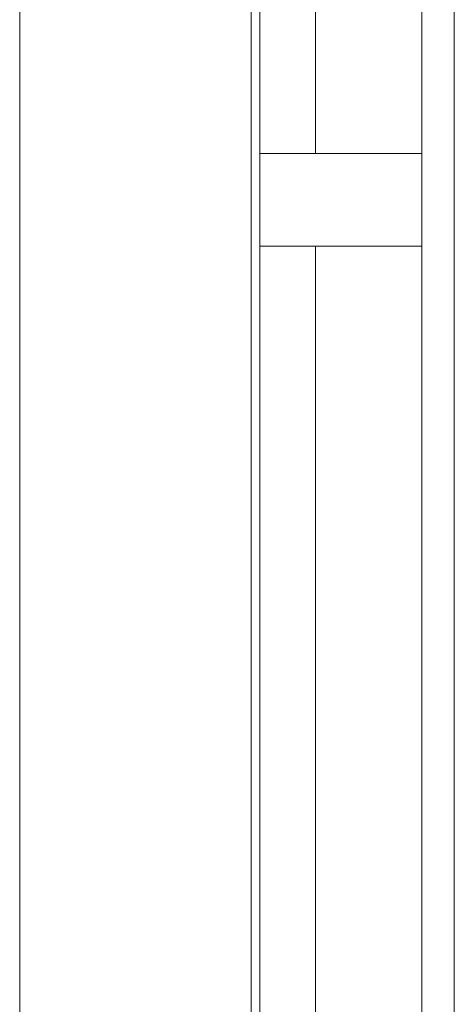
# Model space of a CAD drawing. Header units: millimetres. Extents: x 321 to 585, y -277 to 9.
# Tile 866 of 1056: x 355.69 to 357.57, y -21.96 to -17.7. Entities that reach past the tile are written whole.
import ezdxf

# ---------------------------------------------------------------- set-up
doc = ezdxf.new("R2010")
doc.units = ezdxf.units.MM
doc.header["$MEASUREMENT"] = 0
for name, color, linetype, lineweight in [('IFC-Laje-Contorno', 134, 'Continuous', 5), ('IFC-Parede padrão-Contorno', 44, 'Continuous', 5), ('IFC-Parede-Contorno', 42, 'Continuous', 5), ('IFC-Pilar-Contorno', 83, 'Continuous', 5), ('IFC-Viga-Contorno', 66, 'Continuous', 5)]:
    doc.layers.add(name, color=color, linetype=linetype, lineweight=lineweight)

msp = doc.modelspace()

# ---------------------------------------------------------------- linework, layer by layer
at = {"layer": 'IFC-Laje-Contorno', "color": 7, "lineweight": 5}
for p, q in [((355.6907, -31.5646), (355.6907, -10.9661)), ((357.5691, -23.6491), (357.5691, -14.0061)), ((356.6907, -23.5312), (356.6907, -14.1532)), ((357.4291, -23.5312), (357.4291, -14.1532)), ((355.6907, -21.8945), (355.6907, -17.9609)), ((356.6907, -18.2407), (356.6907, -17.9609)), ((357.4291, -21.8945), (357.4291, -19.3667))]:
    msp.add_line(p, q, dxfattribs=at)
at = {"layer": 'IFC-Parede padrão-Contorno', "color": 7, "lineweight": 5}
for p, q in [((357.4291, -19.3667), (357.4291, -14.0132)), ((357.5691, -18.3176), (357.5691, -14.0132)), ((357.5691, -23.6712), (357.5691, -18.3176)), ((357.4291, -23.6712), (357.4291, -19.3667))]:
    msp.add_line(p, q, dxfattribs=at)
at = {"layer": 'IFC-Parede-Contorno', "color": 7, "lineweight": 5}
for p, q in [((355.6907, -18.2407), (355.6907, -14.0132)), ((356.6907, -18.2407), (356.6907, -14.0132)), ((355.6907, -23.6712), (355.6907, -18.2407)), ((356.6907, -23.6712), (356.6907, -18.2407))]:
    msp.add_line(p, q, dxfattribs=at)
at = {"layer": 'IFC-Pilar-Contorno', "color": 7, "lineweight": 5}
for p, q in [((356.7291, -18.2832), (356.8965, -18.2832)), ((356.7291, -18.5403), (356.7291, -18.2832)), ((356.7291, -18.3313), (356.7291, -18.2832)), ((356.7291, -18.2832), (357.1733, -18.2832)), ((356.8965, -18.2832), (356.9793, -18.2832)), ((356.9793, -18.2832), (357.4291, -18.2832)), ((357.1733, -18.2832), (357.2573, -18.2832)), ((357.2573, -18.2832), (357.4291, -18.2832)), ((357.4291, -18.3306), (357.4291, -18.2832)), ((356.7291, -18.4294), (356.7291, -18.3313)), ((357.4291, -18.4262), (357.4291, -18.3306)), ((356.7291, -18.6832), (356.7291, -18.4294)), ((357.4291, -18.6832), (357.4291, -18.4262)), ((356.7291, -18.6359), (356.7291, -18.5403)), ((356.7291, -18.6832), (356.7291, -18.6359)), ((356.7291, -18.6832), (357.179, -18.6832)), ((356.7291, -18.6832), (356.8131, -18.6832)), ((356.8131, -18.6832), (356.985, -18.6832)), ((356.985, -18.6832), (357.4291, -18.6832)), ((357.179, -18.6832), (357.3463, -18.6832)), ((357.3463, -18.6832), (357.4291, -18.6832))]:
    msp.add_line(p, q, dxfattribs=at)
at = {"layer": 'IFC-Viga-Contorno', "color": 7, "lineweight": 5}
for p, q in [((356.7291, -18.2832), (356.7291, -15.0262)), ((356.7291, -18.2832), (356.7291, -15.0262)), ((356.9691, -18.2832), (356.9691, -15.0262)), ((356.9691, -18.2832), (356.9691, -15.0262)), ((356.7291, -18.2832), (356.9691, -18.2832)), ((356.7291, -22.5416), (356.7291, -18.6832)), ((356.7291, -22.5416), (356.7291, -18.6832)), ((356.9691, -22.5416), (356.9691, -18.6832)), ((356.9691, -22.5416), (356.9691, -18.6832))]:
    msp.add_line(p, q, dxfattribs=at)

doc.saveas('drawing.dxf')
